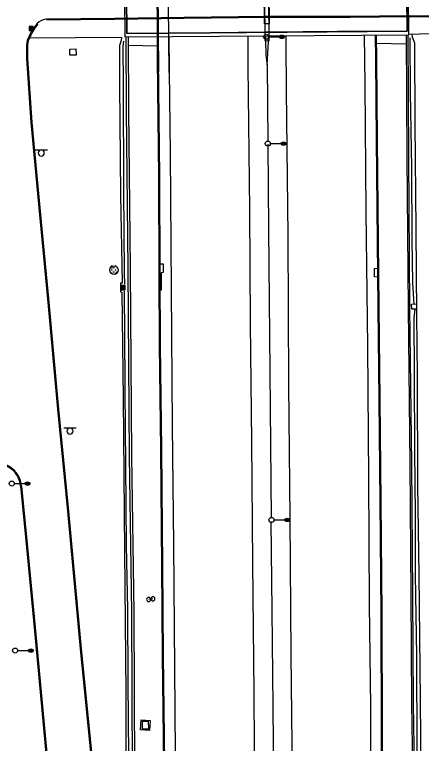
# Model space of a CAD drawing. Extents: x 2145380 to 2156929, y 139568 to 149130.
# Drawn here: x 2150696.7 to 2150941, y 139888.1 to 140325.9 of the extents above; entities that cross this region are included whole.
import ezdxf

# ---------------------------------------------------------------- set-up
doc = ezdxf.new("R2010")
doc.units = 0
for name, color, linetype in [('TOPO_Asphalt', 7, 'Continuous'), ('TOPO_BRIDGE_Floor Deck', 7, 'Continuous'), ('TOPO_BRIDGE_Low Beam', 7, 'Continuous'), ('TOPO_BRIDGE_Pier', 7, 'Continuous'), ('TOPO_BRIDGE_Pier Cap', 7, 'Continuous'), ('TOPO_Concrete', 7, 'Continuous'), ('TOPO_Curb Back', 7, 'Continuous'), ('TOPO_Curb Gut', 7, 'Continuous'), ('TOPO_DRAIN_Inlet Grate', 7, 'Continuous'), ('TOPO_DRAIN_Manhole', 7, 'Continuous'), ('TOPO_Flowline', 7, 'Continuous'), ('TOPO_Light Pole', 7, 'Continuous'), ('TOPO_Misc', 7, 'Continuous'), ('TOPO_Misc Line', 7, 'Continuous'), ('TOPO_Sidewalk', 7, 'Continuous'), ('TOPO_Sign', 7, 'Continuous'), ('TOPO_Wall Freestanding', 7, 'Continuous')]:
    doc.layers.add(name, color=color, linetype=linetype)

# ---------------------------------------------------------------- blocks, each defined once
blk = doc.blocks.new('LP')
at = {"layer": 'TOPO_Light Pole'}
blk.add_line((3.8, 0), (20.3, 0), dxfattribs=at)
for points in [[(20.3, 0), (27.9, 0)], [(20.3, 0), (23.5, 0)], [(20.8, 1.3), (27.4, 1.3)], [(20.8, 1.3), (23.5, 1.3)], [(23.7, 1.3), (27.4, 1.3)], [(23.7, 0), (27.9, 0)], [(20.8, -1.3), (27.4, -1.3)], [(20.8, -1.3), (23.5, -1.3)], [(23.7, -1.3), (27.4, -1.3)]]:
    blk.add_lwpolyline(points, dxfattribs=at)
blk.add_circle((0, 0), 3.81, dxfattribs=at)
blk.add_ellipse((24.1, 0), major_axis=(3.81, 0), ratio=0.666667, dxfattribs=at)
blk = doc.blocks.new('POST')
at = {"layer": 'TOPO_Misc'}
for start, end in [(90, 180), (180, 270), (360, 90), (270, 0)]:
    blk.add_arc((0, 0), 3.16, start, end, dxfattribs=at)
blk = doc.blocks.new('CB')
at = {"layer": 'TOPO_Misc'}
for p, q in [((-3.1, 3), (3.2, 3)), ((-3.1, 2.7), (3.2, 2.7)), ((-3.1, 2.4), (3.2, 2.4)), ((-3.1, 2), (3.2, 2)), ((-3.1, 1.7), (3.2, 1.7)), ((-3.1, 1.4), (3.2, 1.4)), ((-3.1, 1.1), (3.2, 1.1)), ((-3.1, 0.8), (3.2, 0.8)), ((-3.1, 0.5), (3.2, 0.5)), ((-3.1, 0.1), (3.2, 0.1)), ((-3.1, -0.2), (3.2, -0.2)), ((-3.1, -0.5), (3.2, -0.5)), ((-3.1, -0.8), (3.2, -0.8)), ((-3.1, -1.1), (3.3, -1.1)), ((-3.1, -1.4), (3.3, -1.4)), ((-3.1, -1.8), (3.3, -1.8)), ((-3.1, -2.1), (3.3, -2.1)), ((-3.1, -2.4), (3.3, -2.4)), ((-3.1, -2.7), (3.3, -2.7)), ((-3.1, -3), (3.3, -3))]:
    blk.add_line(p, q, dxfattribs=at)
blk.add_lwpolyline([(3.3, -3.3), (3.2, 3.1), (-3.1, 3), (-3.1, -3.3), (3.3, -3.3)], dxfattribs=at)
blk = doc.blocks.new('MHEXST')
at = {"layer": 'TOPO_DRAIN_Manhole'}
for centre, radius, start, end in [((-0.1, 0.3), 12.7, 112.9748, 158.2636), ((-0.1, 0.1), 6.35, 157.9722, 204.161), ((-0.1, 0.1), 6.35, 66.1941, 113.691), ((-0.1, 0.3), 12.7, 22.0744, 68.6991), ((-0.1, 0.1), 6.35, 336.8023, 21.4046), ((-0.1, 0.3), 12.7, 202.6921, 248.1938), ((-0.1, 0.1), 6.35, 248.5791, 293.1995), ((-0.1, 0.3), 12.7, 291.7963, 337.3032)]:
    blk.add_arc(centre, radius, start, end, dxfattribs=at)

msp = doc.modelspace()

# ---------------------------------------------------------------- linework, layer by layer
at = {"layer": 'TOPO_Asphalt'}
for points in [[(2150793.58, 139856.66), (2150792.87, 139933.25), (2150792.32, 140007.62), (2150791.5, 140078.91), (2150790.81, 140160.92), (2150790.21, 140242.7), (2150789.7, 140292.18), (2150789.53, 140312.74)], [(2150836.64, 140313.08), (2150836.79, 140294.67), (2150837.67, 140208.63), (2150838.14, 140140.43), (2150838.91, 140069.27), (2150839.49, 139996.31), (2150840.25, 139918.61), (2150840.79, 139853.02)], [(2150863.71, 139851.85), (2150862.68, 139941.36), (2150862.08, 140023.53), (2150861.32, 140103.48), (2150860.87, 140193.16), (2150859.9, 140280.23), (2150859.75, 140308.48), (2150859.7, 140313.24)], [(2150906.61, 140313.58), (2150906.95, 140284.12), (2150907.57, 140207.53), (2150908.56, 140126.53), (2150909.12, 140047.4), (2150909.61, 139971.55), (2150910.31, 139910.27), (2150910.64, 139856.02)]]:
    msp.add_lwpolyline(points, dxfattribs=at)
msp.add_arc((2150717.38, 140312.59), 10.7, 97.2506, 132.5962, dxfattribs=at)
at = {"layer": 'TOPO_BRIDGE_Floor Deck'}
msp.add_lwpolyline([(2150762.77, 140312.54), (2150933.49, 140313.77), (2150932.8, 140386.92), (2150762.17, 140384.76)], close=True, dxfattribs=at)
at = {"layer": 'TOPO_BRIDGE_Low Beam'}
for points in [[(2150763.51, 140382.23), (2150764.1, 140314.53), (2150814.2, 140315.02), (2150847.56, 140315.39), (2150848.82, 140315.38), (2150890.64, 140315.84), (2150932.32, 140316.06), (2150931.87, 140383.89), (2150884.57, 140383.58), (2150847.57, 140383.52), (2150847.02, 140383.24), (2150817.63, 140382.86)], [(2150763.51, 140382.23), (2150764.1, 140314.53), (2150932.32, 140316.06), (2150931.87, 140383.89)], [(2150763.51, 140382.23), (2150764.1, 140314.53), (2150764.1, 140314.53), (2150763.51, 140382.23)], [(2150931.87, 140383.89), (2150931.87, 140383.89), (2150932.32, 140316.06), (2150932.32, 140316.06)], [(2150932.32, 140316.06), (2150932.32, 140316.06), (2150890.64, 140315.84), (2150848.82, 140315.38), (2150847.56, 140315.39), (2150814.2, 140315.02), (2150764.1, 140314.53), (2150764.1, 140314.53)]]:
    msp.add_lwpolyline(points, close=True, dxfattribs=at)
for points in [[(2150847.56, 140315.39), (2150814.2, 140315.02), (2150764.1, 140314.53)], [(2150848.82, 140315.38), (2150890.64, 140315.84), (2150932.32, 140316.06)]]:
    msp.add_lwpolyline(points, dxfattribs=at)
at = {"layer": 'TOPO_BRIDGE_Pier'}
for p, q in [((2150846.88, 140310.26), (2150846.88, 140310.26)), ((2150849.54, 140310.23), (2150849.54, 140310.23))]:
    msp.add_line(p, q, dxfattribs=at)
for points in [[(2150846.88, 140310.26), (2150849.54, 140310.23), (2150848.85, 140388.3), (2150846.24, 140388.27)], [(2150846.88, 140310.26), (2150849.54, 140310.23), (2150848.85, 140388.3), (2150846.24, 140388.27)], [(2150849.54, 140320.28), (2150846.78, 140320.28), (2150846.15, 140378.27), (2150849.03, 140378.21)]]:
    msp.add_lwpolyline(points, close=True, dxfattribs=at)
at = {"layer": 'TOPO_BRIDGE_Pier Cap'}
msp.add_lwpolyline([(2150846.88, 140310.26), (2150849.54, 140310.23), (2150848.85, 140388.3), (2150846.24, 140388.27)], close=True, dxfattribs=at)
at = {"layer": 'TOPO_Concrete'}
for p, q in [((2150782.26, 140306.95), (2150765.11, 140307.32)), ((2150931.83, 140308.09), (2150914.04, 140308.49))]:
    msp.add_line(p, q, dxfattribs=at)
for points in [[(2150760.89, 140312.23), (2150760.73, 140310.39), (2150759.73, 140307.34), (2150759.64, 140283.8), (2150760.17, 140217.36), (2150761.29, 140164.61), (2150760.22, 140164.52), (2150760.21, 140159.44), (2150760.98, 140159.07), (2150761.79, 140095.39), (2150762.62, 140003.8), (2150763.39, 139918.21), (2150763.45, 139845.95)], [(2150940.95, 139844.24), (2150940.49, 139914.49), (2150939.64, 139989.36), (2150938.86, 140042.97), (2150938.51, 140108.67), (2150938.28, 140145.62), (2150937.71, 140196.97), (2150937.3, 140260.33), (2150937.06, 140308.71), (2150935.62, 140312.41), (2150935.45, 140313.94)], [(2150733.6, 140301.64), (2150729.86, 140301.54), (2150729.76, 140305.17), (2150733.5, 140305.27), (2150733.6, 140301.64)], [(2150772.64, 139902.3), (2150778.05, 139901.88), (2150777.59, 139895.86), (2150772.18, 139896.27), (2150772.64, 139902.3)]]:
    msp.add_lwpolyline(points, dxfattribs=at)
at = {"layer": 'TOPO_Curb Back'}
for points in [[(2150781.68, 140392.4), (2150782.58, 140291.19)], [(2150933.38, 140325.15), (2150898.19, 140324.79), (2150847.31, 140324.72), (2150798.4, 140324.13), (2150756.84, 140323.61), (2150715.8, 140323.2)], [(2150933.38, 140324.55), (2150898.2, 140324.19), (2150847.31, 140324.12), (2150798.41, 140323.53), (2150756.84, 140323.01), (2150715.81, 140322.6)], [(2150933.38, 140325.12), (2150952.47, 140325.31), (2150969.66, 140325.7)], [(2150933.39, 140324.52), (2150952.48, 140324.71), (2150969.72, 140325.1)], [(2150782.19, 140312.68), (2150782.36, 140299), (2150783.17, 140228.72), (2150783.21, 140170.24), (2150783.51, 140127.36), (2150784.26, 140064.56), (2150784.86, 139994.51), (2150785.27, 139940.84), (2150786.01, 139875.89), (2150786.03, 139858.01), (2150786.47, 139825.98), (2150786.56, 139802.99), (2150786.71, 139771.76), (2150787.2, 139722.41), (2150787.58, 139677.66), (2150788.27, 139627.81), (2150788.38, 139576.37), (2150788.41, 139572.96)], [(2150782.79, 140312.69), (2150782.96, 140299), (2150783.77, 140228.72), (2150783.81, 140170.24), (2150784.11, 140127.36), (2150784.86, 140064.57), (2150785.46, 139994.51), (2150785.87, 139940.84), (2150786.61, 139875.9), (2150786.63, 139858.01), (2150787.07, 139825.98), (2150787.16, 139802.99), (2150787.31, 139771.76), (2150787.8, 139722.41), (2150788.18, 139677.66), (2150788.87, 139627.81), (2150788.98, 139576.37), (2150789.01, 139572.96)], [(2150919.85, 139574.22), (2150919.54, 139610.37), (2150918.82, 139652.98), (2150918.6, 139722.49), (2150918.13, 139776.2), (2150917.42, 139830.15), (2150917.18, 139855.57), (2150916.93, 139894.78), (2150916.75, 139965.98), (2150916.13, 140033.45), (2150915.66, 140094.51), (2150914.99, 140150.09), (2150914.58, 140189.67), (2150913.91, 140250.6), (2150913.51, 140299.22), (2150913.39, 140313.63)], [(2150920.45, 139574.23), (2150920.14, 139610.38), (2150919.42, 139652.98), (2150919.2, 139722.49), (2150918.73, 139776.2), (2150918.02, 139830.16), (2150917.78, 139855.58), (2150917.53, 139894.78), (2150917.35, 139965.98), (2150916.73, 140033.45), (2150916.26, 140094.52), (2150915.59, 140150.09), (2150915.18, 140189.68), (2150914.51, 140250.61), (2150914.11, 140299.23), (2150913.99, 140313.63)], [(2150703.8, 140299.49), (2150706.39, 140261.14), (2150711.71, 140205.55), (2150716.37, 140155.22), (2150722.5, 140088.82), (2150728.49, 140027.53), (2150736.34, 139942.78), (2150743.78, 139866.88), (2150746.84, 139835.03)], [(2150704.4, 140299.53), (2150706.99, 140261.19), (2150712.31, 140205.6), (2150716.97, 140155.28), (2150723.1, 140088.88), (2150729.09, 140027.59), (2150736.94, 139942.84), (2150744.38, 139866.94), (2150747.44, 139835.09)], [(2150700.27, 140042.52), (2150703.34, 140009.92), (2150708.39, 139957.75), (2150712.95, 139908.07), (2150717.07, 139864.84), (2150718.62, 139850.29)], [(2150700.87, 140042.57), (2150703.94, 140009.98), (2150708.99, 139957.81), (2150713.54, 139908.13), (2150717.67, 139864.9), (2150719.21, 139850.35)]]:
    msp.add_lwpolyline(points, dxfattribs=at)
for centre, radius, start, end in [((2150729.91, 140302.99), 26.39, 138.4836, 157.9296), ((2150729.91, 140302.99), 25.79, 138.4833, 158.0448), ((2150715.02, 140306.96), 11.27, 148.1348, 176.8709), ((2150715.02, 140306.96), 10.67, 147.8631, 176.8281), ((2150828.29, 140304.06), 124.57, 178.3848, 182.1027), ((2150828.17, 140304.06), 123.85, 178.3859, 182.0994), ((2150686.11, 140041.69), 14.1, 29.9335, 69.5576), ((2150686.11, 140041.7), 14.7, 29.9456, 69.4277), ((2150686.09, 140041.51), 14.22, 4.0916, 30.5414), ((2150686.09, 140041.51), 14.82, 4.1188, 30.5271)]:
    msp.add_arc(centre, radius, start, end, dxfattribs=at)
at = {"layer": 'TOPO_Curb Gut'}
msp.add_lwpolyline([(2150782.38, 140392.61), (2150783.1, 140291.29)], dxfattribs=at)
at = {"layer": 'TOPO_DRAIN_Inlet Grate'}
msp.add_line((2150779.7, 139974.91), (2150777.18, 139974.54), dxfattribs=at)
for points in [[(2150783.8, 140176.18), (2150785.9, 140176.26), (2150785.85, 140170.9), (2150784.75, 140170.84), (2150784.7, 140160.31), (2150783.88, 140160.32)], [(2150914.81, 140168.18), (2150912.81, 140168.28), (2150912.82, 140173.4), (2150914.75, 140173.63)], [(2150938.22, 140148.93), (2150935.16, 140148.86), (2150935.05, 140152.04), (2150938.21, 140152.21)]]:
    msp.add_lwpolyline(points, dxfattribs=at)
at = {"layer": 'TOPO_DRAIN_Manhole'}
msp.add_lwpolyline([(2150777, 139896.72), (2150773.45, 139896.7), (2150773.42, 139901.34), (2150776.96, 139901.36)], close=True, dxfattribs=at)
at = {"layer": 'TOPO_Flowline'}
for points in [[(2150934.08, 140311.94), (2150934.25, 140279.2), (2150935.01, 140233.91), (2150935.13, 140190.51), (2150935.69, 140164.67), (2150936.37, 140151.76)], [(2150762.02, 140310.04), (2150761.72, 140306.91), (2150761.84, 140283.76), (2150762.03, 140220.35), (2150762.48, 140170.52), (2150762.6, 140163.98)], [(2150767.42, 139660.98), (2150767.36, 139665.42), (2150767.16, 139684.58), (2150766.5, 139729.12), (2150766.1, 139775.86), (2150765.81, 139814.43), (2150765.69, 139846.81), (2150765.25, 139880.62), (2150764.96, 139924.86), (2150764.57, 139968.77), (2150763.95, 140006.91), (2150763.56, 140055.44), (2150763.13, 140100.06), (2150762.82, 140137.04), (2150762.66, 140155.22), (2150762.59, 140159.76)], [(2150940.7, 139660.79), (2150940.47, 139682.58), (2150939.97, 139711.36), (2150939.83, 139739.12), (2150939.59, 139773.17), (2150939.29, 139801.49), (2150938.78, 139838.8), (2150938.5, 139884.18), (2150938.16, 139940.69), (2150937.39, 139989.3), (2150937.33, 140025.61), (2150937.02, 140063.54), (2150936.72, 140109.92), (2150936.66, 140143.78), (2150937.14, 140148.93)]]:
    msp.add_lwpolyline(points, dxfattribs=at)
at = {"layer": 'TOPO_Misc Line'}
msp.add_lwpolyline([(2150788.34, 140393), (2150789.36, 140291.19)], dxfattribs=at)
at = {"layer": 'TOPO_Sidewalk'}
for points in [[(2150760.88, 140312.08), (2150733.2, 140311.93), (2150705.5, 140311.77)], [(2150980.48, 140314.36), (2150952.87, 140314.46), (2150933.48, 140314.03)]]:
    msp.add_lwpolyline(points, dxfattribs=at)
at = {"layer": 'TOPO_Sign'}
for points in [[(2150708.9, 140244.68), (2150716.39, 140244.68)], [(2150710.78, 140242.81), (2150710.78, 140242.81)], [(2150712.65, 140244.67), (2150712.65, 140244.67)], [(2150712.65, 140240.94), (2150712.65, 140240.94)], [(2150714.52, 140242.81), (2150714.52, 140242.81)], [(2150726.15, 140077.57), (2150733.64, 140077.57)], [(2150728.03, 140075.7), (2150728.03, 140075.7)], [(2150729.9, 140077.57), (2150729.9, 140077.57)], [(2150731.76, 140075.7), (2150731.76, 140075.7)], [(2150729.9, 140073.83), (2150729.9, 140073.83)]]:
    msp.add_lwpolyline(points, dxfattribs=at)
for centre, start, end in [((2150712.65, 140242.81), 90, 180), ((2150712.65, 140242.81), 180, 270), ((2150712.65, 140242.81), 360, 90), ((2150712.65, 140242.81), 270, 0), ((2150729.9, 140075.7), 90, 180), ((2150729.9, 140075.7), 180, 270), ((2150729.9, 140075.7), 360, 90), ((2150729.9, 140075.7), 270, 0)]:
    msp.add_arc(centre, 1.87, start, end, dxfattribs=at)
at = {"layer": 'TOPO_Wall Freestanding'}
msp.add_line((2150848.26, 140295.81), (2150848.73, 140249.51), dxfattribs=at)
for points in [[(2150770.01, 139572.78), (2150769.53, 139624.11), (2150768.59, 139731.71), (2150767.74, 139824.56), (2150767.39, 139871.84), (2150767, 139966.92), (2150765.73, 140060.61), (2150764.8, 140173.44), (2150763.78, 140268.3), (2150763.68, 140312.56)], [(2150771.44, 139572.79), (2150770.96, 139624.13), (2150770.03, 139731.72), (2150769.18, 139824.58), (2150768.82, 139871.85), (2150768.42, 139966.94), (2150767.16, 140060.62), (2150766.22, 140173.45), (2150765.2, 140268.31), (2150765.1, 140312.56)], [(2150847.33, 140313.15), (2150847.4, 140310.52), (2150847.53, 140301.61), (2150848.26, 140295.81), (2150849.08, 140309.46), (2150849.19, 140313.17)], [(2150931.8, 140313.76), (2150932.25, 140240.03), (2150932.95, 140149.63), (2150934.03, 140055.99), (2150934.63, 139977.45), (2150935.09, 139911.98), (2150936.1, 139848.05)], [(2150932.71, 140313.77), (2150933.16, 140240.03), (2150933.86, 140149.64), (2150934.95, 140056), (2150935.54, 139977.45), (2150936.01, 139911.99), (2150937.02, 139848.06)], [(2150848.66, 140248.04), (2150849.09, 140197.01), (2150849.97, 140111.63), (2150850.65, 140023.37)], [(2150850.52, 140021.42), (2150851.08, 139967.9), (2150851.71, 139910.19), (2150852.32, 139844.27)]]:
    msp.add_lwpolyline(points, dxfattribs=at)
msp.add_circle((2150756.38, 140172.42), 2.55, dxfattribs=at)

# ---------------------------------------------------------------- block references
at = {"layer": 'TOPO_DRAIN_Manhole', "xscale": 0.19685000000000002, "yscale": 0.19685000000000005}
msp.add_blockref('MHEXST', (2150756.18, 140172.6), dxfattribs=at)
at = {"layer": 'TOPO_Light Pole', "xscale": 0.39370000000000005, "yscale": 0.3937000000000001}
for p in [(2150847.67, 140312.56), (2150848.72, 140248.42), (2150694.96, 140044.19), (2150850.9, 140022.32), (2150696.94, 139943.86)]:
    msp.add_blockref('LP', p, dxfattribs=at)
at = {"layer": 'TOPO_Misc', "xscale": 0.39370000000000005, "yscale": 0.3937000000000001}
for name, p in [('CB', (2150706.62, 140317.63)), ('CB', (2150761.82, 140161.89)), ('POST', (2150777.18, 139974.54)), ('POST', (2150779.7, 139974.91))]:
    msp.add_blockref(name, p, dxfattribs=at)

doc.saveas('drawing.dxf')
